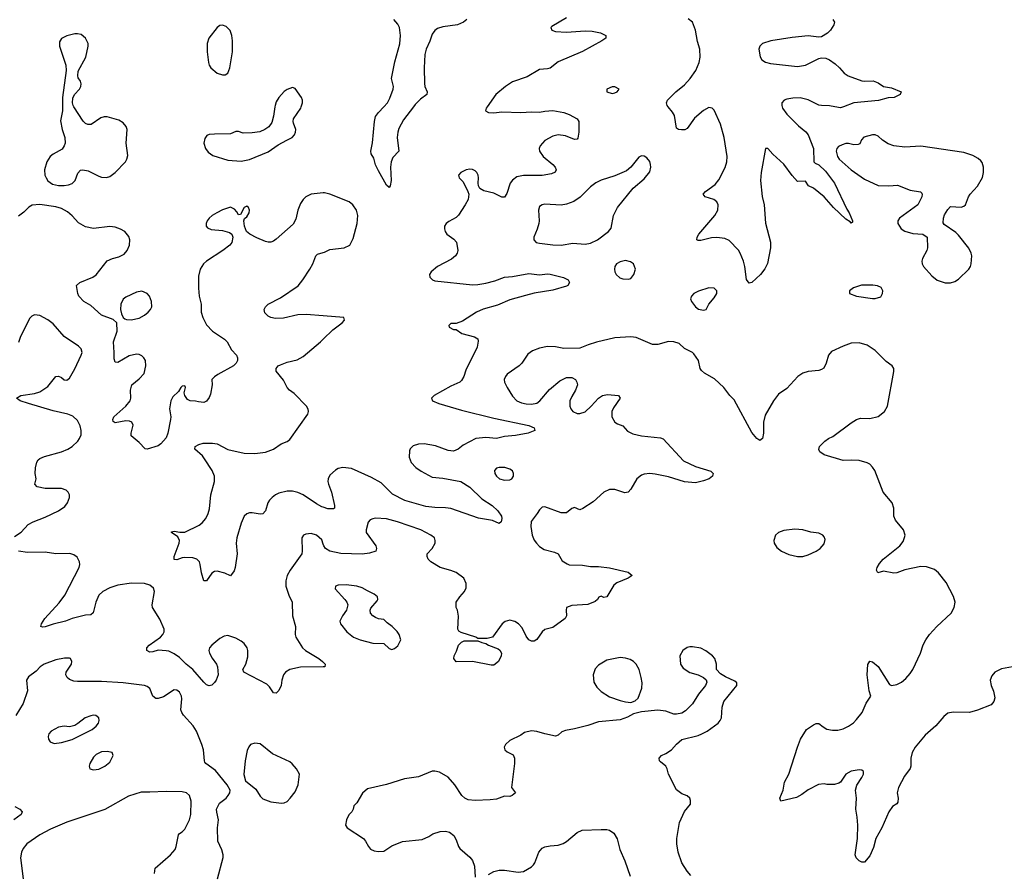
# Model space of a CAD drawing. Header units: inches. Extents: x 1449094 to 1618372, y 389908 to 534307.
# Tile 447 of 494: x 1577740 to 1585070, y 504292 to 510648. Entities that reach past the tile are written whole.
import ezdxf

# ---------------------------------------------------------------- set-up
doc = ezdxf.new("R2010")
doc.units = ezdxf.units.IN
doc.header["$MEASUREMENT"] = 0
for name, color, linetype in [('B5570', 7, 'Continuous'), ('B5571', 7, 'Continuous'), ('B5580', 7, 'Continuous'), ('B5581', 7, 'Continuous')]:
    doc.layers.add(name, color=color, linetype=linetype)

msp = doc.modelspace()

# ---------------------------------------------------------------- linework, layer by layer
at = {"layer": 'B5570', "color": 5}
for points, elevation in [([(1578058, 510000), (1578058, 509970), (1578043.7, 509896.3), (1578055.3, 509830), (1578075.8, 509770), (1578079.5, 509730), (1578071.8, 509708.2), (1578055.3, 509684.8), (1577990, 509647.8), (1577967, 509630), (1577941.5, 509590), (1577925.2, 509530), (1577928.2, 509490), (1577936.1, 509470), (1577950, 509447.2), (1577984.1, 509424.1), (1578030, 509412.9), (1578070, 509412.9), (1578102.5, 509417.5), (1578130, 509428.7), (1578154, 509450), (1578173.4, 509506.6), (1578191.9, 509528.1), (1578210, 509530.4), (1578250, 509522.4), (1578330, 509482), (1578350, 509476.3), (1578386.3, 509473.7), (1578410, 509480.7), (1578450, 509510.8), (1578527, 509590), (1578538.7, 509610), (1578543.8, 509636.2), (1578532.1, 509730), (1578540.5, 509830), (1578532.3, 509852.3), (1578510, 509879.3), (1578479.1, 509899.1), (1578390, 509925.1), (1578370, 509925.6), (1578342.9, 509917.1), (1578271.4, 509868.6), (1578246.9, 509866.9), (1578230, 509874.5), (1578213.4, 509893.4), (1578143.6, 510000)], 520), ([(1579639.7, 510000), (1579630.4, 509929.6), (1579616.4, 509883.6), (1579594.8, 509850), (1579566, 509830), (1579526.6, 509813.4), (1579470, 509805.6), (1579403.5, 509803.5), (1579370, 509814.5), (1579350, 509816), (1579310, 509797.6), (1579190, 509797), (1579150, 509792.7), (1579134, 509786), (1579117.3, 509762.7), (1579110.6, 509730), (1579122, 509690), (1579142.6, 509662.6), (1579178, 509638), (1579290, 509601.6), (1579390, 509595.5), (1579450, 509608.4), (1579590, 509664.4), (1579664.2, 509715.8), (1579727.7, 509752.3), (1579769.5, 509770.5), (1579786, 509790), (1579794.5, 509810), (1579796.2, 509830), (1579777.5, 509877.5), (1579775.1, 509890), (1579779.5, 509910), (1579832, 509990), (1579835.6, 510000)], 520), ([(1580000, 509357.8), (1579910, 509349.7), (1579870, 509329.6), (1579850, 509309.6), (1579830, 509278.4), (1579810.3, 509230), (1579796.2, 509163.8), (1579775.3, 509124.7), (1579650, 509013), (1579630, 508998), (1579610, 508991.2), (1579590, 508991.2), (1579570, 508997.4), (1579504.5, 509024.5), (1579452.7, 509050), (1579429.5, 509070), (1579414.5, 509110), (1579408.7, 509151.3), (1579412.9, 509167.1), (1579430, 509181), (1579449.3, 509210), (1579452, 509230), (1579444, 509250), (1579430, 509259.3), (1579410, 509249), (1579383.6, 509196.4), (1579370, 509194), (1579357.4, 509217.4), (1579338.5, 509238.5), (1579310, 509251.1), (1579250, 509231.1), (1579207.3, 509210), (1579173.4, 509190), (1579150.6, 509170), (1579135.5, 509150), (1579128, 509130), (1579127.7, 509110), (1579138.8, 509098.8), (1579165.7, 509085.7), (1579250, 509078.4), (1579303, 509063), (1579318.8, 509050), (1579327.7, 509027.7), (1579318.4, 508990), (1579303.8, 508970), (1579252.4, 508930), (1579130.1, 508849.9), (1579109.1, 508830), (1579083.2, 508790), (1579070, 508738), (1579070.2, 508650), (1579075.6, 508590), (1579090.2, 508530), (1579091.4, 508470), (1579102.6, 508430), (1579130, 508376.5), (1579174.9, 508330), (1579265.5, 508270), (1579283.8, 508250), (1579318, 508190), (1579353.4, 508150), (1579360.7, 508130), (1579360.7, 508110), (1579350.4, 508089.6), (1579330.8, 508070), (1579214.7, 508005.3), (1579190.4, 507989.7), (1579170.8, 507970), (1579172.7, 507930), (1579160.7, 507859.3), (1579150, 507834), (1579130, 507808.7), (1579110, 507798), (1579070, 507802), (1579050, 507808.7), (1579010, 507809), (1578990, 507819), (1578969.3, 507850), (1578965.2, 507870), (1578973.3, 507910), (1578970, 507922), (1578950, 507918), (1578940.7, 507910), (1578921.6, 507878.4), (1578879.5, 507840.5), (1578865, 507810), (1578855.6, 507750), (1578864.6, 507690), (1578862.6, 507670), (1578843.8, 507570), (1578830, 507534), (1578790, 507489.3), (1578770, 507475.1), (1578690, 507449), (1578673.6, 507453.6), (1578630, 507499), (1578569, 507550), (1578569.3, 507570), (1578583.7, 507630), (1578574, 507650), (1578557.7, 507657.7), (1578530, 507662), (1578450, 507646.6), (1578436.5, 507656.5), (1578432.7, 507670), (1578440.9, 507690), (1578530, 507770.4), (1578562, 507810), (1578566.6, 507830), (1578565.2, 507890), (1578574, 507930), (1578630, 507974), (1578666, 508014), (1578679.7, 508070), (1578675.6, 508110), (1578665.1, 508130), (1578650, 508145.1), (1578630, 508155.1), (1578610, 508158), (1578554.6, 508145.4), (1578470, 508096), (1578450, 508099), (1578443.3, 508123.3), (1578444.2, 508170), (1578437.3, 508250), (1578466.3, 508330), (1578463.7, 508390), (1578436.6, 508416.6), (1578347.8, 508447.8), (1578270, 508519.5), (1578217.2, 508550), (1578181.2, 508590), (1578173.2, 508610), (1578162, 508670), (1578187.9, 508692.1), (1578284, 508730), (1578310, 508748), (1578390, 508852.7), (1578429.7, 508870.3), (1578478.2, 508881.8), (1578517.6, 508902.4), (1578540.5, 508930), (1578558, 508970), (1578560.5, 509010), (1578552.7, 509032.7), (1578522.7, 509070), (1578490, 509089.6), (1578450, 509102.6), (1578410, 509107.1), (1578290, 509093.5), (1578230, 509106.5), (1578176.7, 509136.7), (1578130, 509188), (1578096.3, 509216.3), (1578050, 509241.3), (1578010, 509254.3), (1577890, 509272.8), (1577834, 509266), (1577808.1, 509251.9), (1577770, 509214), (1577730, 509184)], 520), ([(1580000, 508442.8), (1579873.4, 508453.4), (1579810, 508449.3), (1579704.5, 508424.5), (1579643.3, 508423.3), (1579609.8, 508429.8), (1579590, 508439.5), (1579565.4, 508465.4), (1579559.5, 508490), (1579569.5, 508510), (1579590, 508530.4), (1579682, 508578), (1579812.6, 508667.4), (1579848, 508710), (1579899.7, 508790), (1579921.1, 508830), (1579945.1, 508890), (1579957.6, 508902.4), (1580000, 508914.1)], 520), ([(1577700.2, 506799.8), (1577750, 506831.3), (1577802.7, 506890), (1577839.3, 506910), (1577930, 506942.8), (1578030, 506991.3), (1578075.9, 507024.1), (1578096.8, 507050), (1578111.1, 507090), (1578109.7, 507109.7), (1578102, 507130), (1578085.6, 507145.6), (1578050, 507156.4), (1577930, 507157.4), (1577869, 507170), (1577853.2, 507190), (1577862.7, 507230), (1577854.5, 507270), (1577857.6, 507310), (1577866.9, 507353.1), (1577877, 507370), (1577890, 507380.4), (1577924.5, 507395.5), (1578050, 507430.3), (1578098, 507450), (1578131.8, 507470), (1578171.6, 507510), (1578185.1, 507530), (1578196.6, 507556.6), (1578198.7, 507590), (1578190, 507624), (1578170, 507662.7), (1578134.7, 507694.8), (1578099, 507710), (1577990, 507735.5), (1577805.2, 507790), (1577744, 507810), (1577715.3, 507830), (1577748, 507850), (1577850, 507863.9), (1577890, 507878), (1577950, 507917.4), (1578010, 507990.5), (1578030, 507994.9), (1578050, 507984.9), (1578070, 507965.5), (1578090, 507963.8), (1578110, 507978), (1578150, 508048.4), (1578198.7, 508150), (1578205.1, 508170), (1578197.4, 508197.4), (1578177.4, 508217.4), (1578069.8, 508289.8), (1577990, 508382.9), (1577950, 508413.6), (1577890, 508444.5), (1577850, 508449.4), (1577830, 508439.3), (1577815.6, 508424.4), (1577746.4, 508290), (1577730, 508245.2)], 540), ([(1580000, 507017.8), (1579990, 507021.5), (1579950, 507043.1), (1579850, 507109.8), (1579810, 507128.5), (1579770, 507137.8), (1579730, 507137.1), (1579670, 507121.8), (1579644.9, 507110), (1579618.7, 507090), (1579599.5, 507070), (1579588.5, 507050), (1579570.3, 506989.7), (1579550.3, 506969.7), (1579530, 506966), (1579470, 506976.9), (1579450, 506976.3), (1579430, 506967.6), (1579410.4, 506950), (1579390, 506899.3), (1579356.5, 506790), (1579352.4, 506750), (1579358.9, 506670), (1579343, 506570), (1579335.6, 506544.4), (1579310, 506508), (1579266.6, 506526.6), (1579210, 506542.7), (1579190, 506539.3), (1579170, 506526), (1579130, 506469.2), (1579110, 506468.7), (1579093.3, 506530), (1579084.7, 506590), (1579077.6, 506610), (1579059.3, 506630), (1579030, 506639.6), (1578970, 506644.5), (1578950, 506642), (1578910, 506627), (1578890, 506629), (1578889.6, 506650), (1578927, 506750), (1578929.4, 506770), (1578917.6, 506797.6), (1578869.5, 506829.5), (1578870, 506834), (1578890, 506838.8), (1578931.5, 506831.5), (1578970, 506832.6), (1579076.5, 506883.5), (1579098.8, 506901.2), (1579125.8, 506934.2), (1579144.1, 506970), (1579153.4, 507006.6), (1579163.4, 507110), (1579189.7, 507209.7), (1579189.6, 507250), (1579174, 507290), (1579117, 507377), (1579100.1, 507400.1), (1579042.7, 507450), (1579045.2, 507470), (1579074, 507486), (1579106.3, 507493.7), (1579175.6, 507495.6), (1579210, 507490.3), (1579288.3, 507448.3), (1579410, 507419.7), (1579490, 507416.8), (1579570, 507427.9), (1579629.9, 507450.1), (1579687.3, 507490), (1579730, 507508.3), (1579750, 507522.8), (1579884.7, 507710), (1579889.7, 507730), (1579887.5, 507747.5), (1579875.1, 507770), (1579783.8, 507863.8), (1579749.6, 507890), (1579731.8, 507910), (1579703.3, 507963.3), (1579649.3, 508030), (1579649.2, 508050), (1579664, 508070), (1579681.7, 508078.3), (1579730, 508097.6), (1579804.7, 508115.3), (1579850, 508138.9), (1579980.5, 508250), (1580000, 508269.5)], 520), ([(1580000, 506743), (1579990, 506775.3), (1579950, 506808.7), (1579910, 506821.2), (1579870, 506817.2), (1579852, 506810), (1579841, 506790), (1579843, 506690), (1579839.3, 506670), (1579754, 506550), (1579732, 506510), (1579720.3, 506470), (1579721.5, 506430), (1579743.2, 506363.2), (1579768, 506310), (1579770.3, 506210), (1579794.4, 506130), (1579790.6, 506070), (1579796.3, 506050), (1579845.5, 505970), (1579868, 505950), (1579967.7, 505890), (1579993.4, 505870), (1580000, 505863.9)], 540), ([(1580000, 505829.8), (1579830, 505826), (1579750, 505809.7), (1579719.3, 505790), (1579704.9, 505770), (1579692, 505730), (1579686.3, 505690), (1579670, 505654), (1579650, 505634), (1579630, 505634.5), (1579599.7, 505679.7), (1579580.3, 505700.3), (1579409.2, 505790), (1579400.9, 505810), (1579423, 505850), (1579437.2, 505902.8), (1579438, 505950), (1579432.3, 505970), (1579410, 506003.1), (1579390, 506020.3), (1579350, 506043.1), (1579290, 506063.6), (1579263.1, 506056.9), (1579230, 506039.6), (1579170, 505991.3), (1579153.4, 505970), (1579147.6, 505950), (1579153.1, 505930), (1579173.1, 505893.1), (1579206, 505850), (1579213.4, 505830), (1579217.3, 505770), (1579203, 505730), (1579190, 505712.7), (1579170, 505692.3), (1579150, 505687), (1579130, 505696.2), (1579110, 505715.1), (1579029.8, 505810), (1578979.1, 505850), (1578930, 505898.6), (1578890, 505925.6), (1578850, 505945.1), (1578830, 505948.3), (1578770, 505952.1), (1578730, 505940.3), (1578710, 505939.3), (1578685.7, 505950), (1578686.4, 505970), (1578703.9, 505990), (1578787.2, 506050), (1578806, 506070), (1578815.6, 506090), (1578815.6, 506110), (1578783.3, 506183.3), (1578728.2, 506270), (1578725.1, 506290), (1578744, 506390), (1578735.5, 506415.5), (1578710, 506437.4), (1578668.4, 506448.5), (1578572.1, 506452.1), (1578470, 506437.2), (1578410, 506417.8), (1578359.5, 506390), (1578330, 506362), (1578306.7, 506310), (1578288, 506232), (1578270, 506216), (1578230, 506214), (1578130, 506189.6), (1578081, 506170), (1577990, 506147.8), (1577930, 506126.6), (1577910, 506124), (1577898, 506130), (1577901.2, 506150), (1577927, 506190), (1578034.6, 506305.4), (1578076.2, 506363.8), (1578182.2, 506570), (1578188.3, 506590), (1578186.3, 506610), (1578166.9, 506646.9), (1578143.3, 506663.3), (1578113.4, 506673.4), (1578010, 506669.7), (1577930, 506684.2), (1577799, 506681), (1577731.7, 506691.7)], 540), ([(1579213, 504250), (1579254.3, 504410), (1579255.1, 504430), (1579245.9, 504465.9), (1579215.1, 504530), (1579211.6, 504630), (1579221.1, 504690), (1579206.6, 504746.6), (1579205.5, 504770), (1579226.9, 504813.1), (1579276, 504850), (1579293.2, 504870), (1579305.2, 504890), (1579306, 504910), (1579283.7, 504950), (1579197.6, 505057.6), (1579125.2, 505110), (1579119.5, 505119.5), (1579115.1, 505130), (1579108.5, 505210), (1579096.8, 505250), (1579056, 505350), (1579032.2, 505390), (1578958.7, 505470), (1578946, 505490), (1578939.7, 505510), (1578948, 505590), (1578945.6, 505610), (1578930, 505639.3), (1578910, 505656), (1578890, 505657.2), (1578810, 505604.7), (1578770, 505592.6), (1578752.9, 505592.9), (1578731, 505611), (1578708.8, 505668.8), (1578690, 505683.1), (1578670, 505690.9), (1578510, 505710.9), (1578350, 505720.3), (1578170, 505718.7), (1578143.3, 505723.3), (1578110, 505735.1), (1578092.7, 505750), (1578082.7, 505770), (1578086, 505790), (1578126.6, 505850), (1578129.3, 505870), (1578119, 505890), (1578110, 505893.6), (1578074.7, 505894.7), (1578010, 505881), (1577922, 505850), (1577893.4, 505830), (1577863.7, 505796.3), (1577805.1, 505754.9), (1577790.7, 505730), (1577797.1, 505650), (1577764.8, 505555.2), (1577712.1, 505467.9)], 560), ([(1578743.7, 504290), (1578749.6, 504330), (1578863.1, 504430), (1578897.4, 504470), (1578905.8, 504490), (1578922.7, 504577.3), (1578930, 504588.2), (1578950, 504600.3), (1578970, 504620.4), (1579005.1, 504690), (1579013.5, 504730), (1579015.8, 504830), (1579004.5, 504870), (1578981.2, 504890), (1578950, 504899.1), (1578830, 504901.2), (1578710, 504894.8), (1578643.4, 504896.6), (1578550, 504865.1), (1578373.5, 504766.5), (1578090, 504672.3), (1577970, 504620.8), (1577890, 504578.7), (1577793.7, 504510), (1577764.7, 504475.3), (1577753.1, 504450), (1577745.8, 504405.9), (1577766, 504250)], 580), ([(1577704.7, 504790), (1577741, 504770), (1577758.8, 504750), (1577750.7, 504730), (1577696.4, 504690)], 560)]:
    msp.add_lwpolyline(points, dxfattribs=dict(at, elevation=elevation))
for points, elevation in [([(1578650, 508626), (1578610, 508618.9), (1578530, 508583), (1578510, 508566.6), (1578492, 508530), (1578490.4, 508490), (1578497.1, 508457.1), (1578510, 508431), (1578521.6, 508421.6), (1578535.5, 508415.5), (1578570, 508412.7), (1578630, 508426.7), (1578670, 508448.5), (1578697, 508470), (1578714.5, 508490), (1578722.9, 508510), (1578721.6, 508550), (1578707.3, 508590), (1578689.3, 508610)], 520), ([(1578290, 505469.3), (1578270, 505464.5), (1578227.3, 505450), (1578174, 505406), (1578150, 505392), (1578110, 505382), (1578070, 505387), (1578030, 505380.7), (1577974.8, 505350), (1577957.3, 505330), (1577950.7, 505310), (1577953.4, 505290), (1577967.3, 505270), (1577997, 505257), (1578050, 505264.6), (1578131, 505289), (1578278.3, 505361.7), (1578310, 505387.3), (1578326.6, 505410), (1578332.3, 505430), (1578329, 505450), (1578306.3, 505466.3)], 580), ([(1579490, 505260.9), (1579458, 505250), (1579445.8, 505234.2), (1579434.6, 505205.4), (1579418.4, 505130), (1579407.7, 505027.7), (1579420.7, 504980.7), (1579498.5, 504918.5), (1579530, 504866), (1579550, 504844.9), (1579610, 504823), (1579690, 504813), (1579710, 504815.5), (1579730, 504825.5), (1579754.5, 504850), (1579790, 504898.8), (1579814, 504950), (1579824, 505030), (1579801.2, 505070), (1579767.7, 505107.7), (1579750, 505120.9), (1579621.7, 505181.7), (1579530, 505254.5)], 560), ([(1578390, 505198), (1578350, 505195.1), (1578310, 505177.2), (1578290, 505157.2), (1578263, 505110), (1578257.3, 505090), (1578262.8, 505070), (1578290, 505061.6), (1578330, 505066.7), (1578374, 505090), (1578410, 505118), (1578435.3, 505170), (1578428, 505190)], 580)]:
    msp.add_lwpolyline(points, close=True, dxfattribs=dict(at, elevation=elevation))
at = {"layer": 'B5571', "color": 5, "elevation": 520}
msp.add_lwpolyline([(1579250, 510608.7), (1579230, 510604), (1579210, 510589), (1579148.7, 510511.3), (1579135.5, 510470), (1579134.9, 510410), (1579144.9, 510330), (1579150.7, 510310), (1579164, 510290), (1579210, 510250.7), (1579250, 510238.8), (1579270, 510238.8), (1579290, 510251), (1579304.5, 510290), (1579324.4, 510410), (1579325.4, 510490), (1579319.7, 510530), (1579307, 510567), (1579278, 510598)], close=True, dxfattribs=at)
for points in [[(1578143.6, 510000), (1578137, 510010), (1578132, 510030), (1578136.2, 510063.8), (1578149.2, 510090), (1578185.2, 510130), (1578194.5, 510150), (1578197, 510170), (1578192, 510190), (1578176, 510216), (1578172.7, 510230), (1578175.5, 510264.5), (1578232.3, 510370), (1578249.2, 510450), (1578249, 510470), (1578228.7, 510510), (1578198, 510538), (1578170, 510544), (1578150, 510544), (1578090, 510529.2), (1578050.6, 510509.4), (1578036.8, 510483.2), (1578036.3, 510450), (1578082.8, 510310), (1578086, 510270), (1578058, 510070), (1578058, 510000)], [(1579835.6, 510000), (1579846.6, 510030), (1579846.6, 510050), (1579838, 510070), (1579790, 510135.3), (1579770, 510144), (1579730, 510129.2), (1579710, 510114), (1579670, 510069.4), (1579650, 510037.2), (1579641.1, 510010), (1579639.7, 510000)]]:
    msp.add_lwpolyline(points, dxfattribs=at)
at = {"layer": 'B5580', "color": 5}
for points, elevation in [([(1581220.5, 510000), (1581213.4, 509990), (1581207.3, 509970), (1581230, 509957.1), (1581270, 509954.6), (1581330, 509961.2), (1581470, 509957.6), (1581550, 509963), (1581610, 509959.1), (1581650, 509968), (1581710, 509971.3), (1581790, 509957.6), (1581830, 509942.4), (1581890.2, 509910.2), (1581903, 509890), (1581903.8, 509810), (1581894.4, 509765.6), (1581890, 509759), (1581870, 509755.1), (1581803.5, 509783.5), (1581750, 509789.7), (1581710, 509780.3), (1581650, 509749.7), (1581614.9, 509710), (1581608, 509690), (1581609.1, 509670), (1581636.5, 509630), (1581710.2, 509570.2), (1581726, 509550), (1581732.7, 509530), (1581726.2, 509513.8), (1581698.7, 509501.3), (1581630, 509487.1), (1581490, 509488.7), (1581441.7, 509478.3), (1581410, 509454.3), (1581391.5, 509430), (1581366.7, 509353.3), (1581350, 509327.6), (1581330, 509326.6), (1581270, 509356.4), (1581194.7, 509374.7), (1581165.2, 509390), (1581155.1, 509410), (1581152, 509430), (1581156.2, 509470), (1581153.6, 509490), (1581143.7, 509510), (1581130, 509522), (1581110, 509531.5), (1581090, 509534.3), (1581064.7, 509530), (1581024, 509510), (1581007.3, 509490), (1581011, 509470), (1581040.5, 509440.5), (1581077.3, 509370), (1581083, 509350), (1581077.6, 509310), (1581057.4, 509270), (1581006.7, 509193.3), (1580990, 509176.3), (1580933.7, 509146.3), (1580914, 509130), (1580903.8, 509110), (1580902.4, 509090), (1580906.4, 509070), (1580920.4, 509050), (1580973, 509013), (1580992.2, 508992.2), (1581001.2, 508930), (1580997.2, 508910), (1580983.5, 508890), (1580954.9, 508865.1), (1580850, 508809.7), (1580803.7, 508770), (1580790.4, 508750), (1580792.7, 508730), (1580813.4, 508710), (1580830, 508703.6), (1581110, 508675), (1581150, 508675.5), (1581210, 508685), (1581276.8, 508703.2), (1581350, 508731.6), (1581410, 508735.3), (1581530, 508758.6), (1581610, 508749.2), (1581670, 508755.3), (1581690, 508752.8), (1581787.5, 508727.5), (1581822.8, 508710), (1581834, 508690), (1581821, 508670), (1581810, 508665.1), (1581710, 508635.3), (1581570, 508612.7), (1581504.5, 508595.5), (1581390, 508562), (1581296.5, 508523.5), (1581190, 508493.4), (1581141.6, 508470), (1581037.5, 508402.5), (1580990, 508386), (1580950, 508386), (1580934, 508370), (1580938, 508358), (1580970, 508342), (1580990, 508342), (1581030.9, 508310.9), (1581127.1, 508287.1), (1581150, 508271.3), (1581153.7, 508253.7), (1581146.7, 508210), (1581061.6, 508038.4), (1581045.3, 507990), (1581030, 507960.9), (1581017.3, 507950), (1580950, 507918.5), (1580824.9, 507850), (1580804.9, 507830), (1580814, 507810), (1580860.7, 507790), (1581030, 507740.5), (1581270, 507680.9), (1581530, 507625.3), (1581571, 507610), (1581576, 507590), (1581524.7, 507570), (1581430, 507552), (1581350, 507544.5), (1581290, 507528.6), (1581210, 507536.8), (1581136, 507530), (1581040.3, 507479.7), (1581004, 507450), (1580970, 507436.3), (1580930, 507440.5), (1580834.9, 507474.9), (1580750, 507490.7), (1580710, 507487.6), (1580670, 507473.7), (1580647.2, 507452.8), (1580641.3, 507438.7), (1580639.6, 507390), (1580654, 507350), (1580690, 507313.6), (1580730, 507285.5), (1580810, 507242.7), (1580890, 507234.5), (1581024.9, 507210), (1581090, 507168.1), (1581181.1, 507081.1), (1581257.6, 507030), (1581299.5, 506990), (1581326.8, 506950), (1581330, 506934), (1581324, 506910), (1581310, 506896), (1581259.8, 506919.8), (1581156.2, 506936.2), (1580950, 507007.4), (1580910, 507013.8), (1580830, 507014.9), (1580763.8, 507023.8), (1580607.5, 507067.5), (1580514.6, 507114.6), (1580430, 507200.4), (1580360.3, 507240.3), (1580210, 507306.2), (1580146.8, 507313.2), (1580110, 507305.4), (1580090, 507294.7), (1580050, 507256.3), (1580037.2, 507230), (1580034.5, 507210), (1580038.5, 507190), (1580061.5, 507130), (1580084.4, 507030), (1580082.8, 507010), (1580075.3, 507004.7), (1580035.1, 507004.9), (1580000, 507017.8)], 520), ([(1580672.4, 510000), (1580597.5, 509902.5), (1580562.7, 509837.3), (1580554.1, 509810), (1580550.8, 509770.8), (1580563, 509670), (1580518, 509622), (1580504.4, 509590), (1580499.6, 509550), (1580504.9, 509450), (1580497.3, 509410), (1580490, 509399), (1580470, 509417.2), (1580410, 509523.6), (1580390, 509567), (1580376.4, 509616.4), (1580357, 509650), (1580353.6, 509670), (1580367.6, 509732.4), (1580382.4, 509890), (1580390, 509926.7), (1580410, 509957.7), (1580450.5, 510000)], 480), ([(1583416.2, 510000), (1583419.7, 509990), (1583450, 509944.9), (1583538.4, 509858.4), (1583593.3, 509813.3), (1583611.1, 509791.1), (1583649.6, 509690), (1583653, 509590), (1583660.9, 509580.9), (1583690, 509567.4), (1583740, 509520), (1583806.7, 509430), (1583898, 509238), (1583915.3, 509210), (1583940.7, 509150), (1583939.8, 509140.2), (1583930, 509134), (1583922.9, 509142.9), (1583890, 509163), (1583799.8, 509250), (1583730, 509328.4), (1583650, 509393), (1583612.1, 509412.1), (1583590, 509446.6), (1583530, 509443.6), (1583490, 509487.6), (1583430, 509571.2), (1583347.2, 509647.2), (1583310, 509689), (1583291.6, 509688.4), (1583259.7, 509510), (1583254, 509450), (1583267.9, 509332.1), (1583282.5, 509270), (1583292.9, 509132.9), (1583330, 508992), (1583330.3, 508949.7), (1583306.4, 508833.6), (1583286.4, 508793.6), (1583254, 508750), (1583190, 508692), (1583170, 508687.3), (1583150, 508714), (1583139.7, 508810), (1583128.6, 508850), (1583103.5, 508910), (1583091.5, 508931.5), (1583022.8, 509002.8), (1582990, 509019.7), (1582930, 509026.3), (1582890, 509023), (1582810, 509004.5), (1582790, 509005.2), (1582782, 509010), (1582784.5, 509030), (1582797, 509050), (1582915.1, 509190), (1582937.4, 509230), (1582938.9, 509270), (1582930, 509292), (1582908.2, 509308.2), (1582842, 509330), (1582829, 509350), (1582845.2, 509370), (1582918, 509422), (1582945.3, 509454.7), (1582992.1, 509547.9), (1583003.5, 509590), (1583008, 509630), (1582983.9, 509770), (1582958, 509870), (1582910, 509975.1), (1582895.1, 509990), (1582870, 509995.4), (1582830, 509972.8), (1582764.2, 509915.8), (1582710, 509837), (1582691.4, 509828.6), (1582667.3, 509827.3), (1582644, 509830), (1582630, 509839.3), (1582614.6, 509934.6), (1582600.1, 509960.1), (1582567.7, 510000)], 520), ([(1583872.4, 510000), (1583850, 509991.5), (1583808.2, 510000)], 520), ([(1580000, 508914.1), (1580010, 508916.8), (1580050, 508937.7), (1580155.3, 508950), (1580198, 508970), (1580221.7, 509018.3), (1580252.8, 509130), (1580256.4, 509190), (1580248, 509230), (1580219.6, 509270), (1580191.8, 509291.8), (1580050, 509349.6), (1580010, 509358.7), (1580000, 509357.8)], 520), ([(1580000, 508269.5), (1580070, 508339.5), (1580139.5, 508390), (1580158.4, 508410), (1580152.3, 508430), (1580000, 508442.8)], 520), ([(1585132, 505830), (1585050, 505814), (1585000.7, 505790), (1584977.3, 505762.7), (1584966, 505730), (1584972.7, 505690), (1584988.9, 505648.9), (1584998.9, 505598.9), (1584993.4, 505570), (1584973, 505547), (1584870, 505506.2), (1584810, 505489.7), (1584690, 505491.6), (1584650, 505482.9), (1584619.9, 505460.1), (1584561.6, 505390), (1584480.6, 505319.4), (1584406.5, 505230), (1584384.2, 505190), (1584374.3, 505150), (1584374.3, 505090), (1584368.9, 505071.1), (1584326.1, 505013.9), (1584282, 504930), (1584273.4, 504890), (1584280.7, 504850), (1584278, 504822), (1584270, 504808.7), (1584238, 504790), (1584211.3, 504750), (1584157.3, 504630), (1584114, 504550), (1584096.3, 504483.7), (1584070, 504422), (1584030, 504375.3), (1584010, 504375.3), (1583990, 504384), (1583966.3, 504406.3), (1583959.3, 504430), (1583976.3, 504550), (1583978.7, 504650), (1583975.6, 504710), (1583965.1, 504770), (1583969.4, 504850), (1583962.7, 504910), (1583972.1, 504947.9), (1584010, 505004.7), (1584021.2, 505030), (1584022, 505050), (1584010, 505059), (1583990, 505061.2), (1583930, 505052), (1583891, 505030), (1583851.3, 504970), (1583838, 504962), (1583806.4, 504953.6), (1583750, 504952.7), (1583730, 504958), (1583687.9, 504952.1), (1583610, 504914), (1583562.8, 504877.2), (1583523.8, 504856.2), (1583406, 504830), (1583399, 504850), (1583424, 504910), (1583434, 504970), (1583465.2, 505030), (1583529.6, 505230.4), (1583553.2, 505290), (1583596.5, 505363.5), (1583650, 505398), (1583670, 505407.3), (1583690, 505406.8), (1583721.3, 505381.3), (1583750, 505365.5), (1583790, 505356.4), (1583830, 505357.6), (1583870, 505367.2), (1583910, 505387), (1583946.9, 505413.1), (1583970, 505436.4), (1584011.5, 505490), (1584042, 505558), (1584076, 505610), (1584064.7, 505650), (1584049.6, 505770), (1584054, 505846), (1584069.2, 505870.8), (1584090, 505866), (1584130, 505830.8), (1584216.4, 505696.4), (1584230.4, 505690.4), (1584270, 505696.9), (1584304.5, 505715.5), (1584336.6, 505743.4), (1584370, 505778.4), (1584388.4, 505810), (1584446.3, 505930), (1584466.7, 505993.3), (1584485.6, 506030), (1584513.3, 506070), (1584566.9, 506130), (1584673.6, 506230), (1584697.8, 506270), (1584703.9, 506310), (1584692.6, 506352.6), (1584638.3, 506458.3), (1584579.3, 506530), (1584550, 506553.3), (1584490, 506573), (1584450, 506576.9), (1584330, 506551.5), (1584270, 506529.5), (1584247.2, 506527.2), (1584170, 506540.9), (1584128, 506530), (1584119, 506550), (1584124.5, 506570), (1584140.8, 506599.2), (1584169.4, 506630), (1584291.8, 506730), (1584318, 506762), (1584328.3, 506791.7), (1584331.3, 506810), (1584319.7, 506850), (1584261.4, 506921.4), (1584248.2, 506950), (1584247, 507010), (1584236, 507050), (1584169.6, 507129.6), (1584106.6, 507290), (1584090, 507317.2), (1584070, 507337.2), (1584050, 507349.3), (1583990, 507365.2), (1583930, 507369), (1583870, 507365.2), (1583730, 507409), (1583698, 507430), (1583688.4, 507448.4), (1583695.3, 507470), (1583735.3, 507510), (1583762, 507530), (1583794.5, 507545.5), (1583930, 507647.3), (1583970, 507670.7), (1584000.1, 507679.9), (1584070, 507679.1), (1584130, 507694), (1584177.2, 507730), (1584200.9, 507770), (1584248.9, 508028.9), (1584248.7, 508050), (1584235.3, 508070), (1584190, 508104), (1584110, 508186), (1584050, 508223.7), (1583990, 508240.9), (1583930, 508238.4), (1583870, 508216.9), (1583783.4, 508176.6), (1583760.5, 508150), (1583743, 508090), (1583726, 508054), (1583710, 508042.7), (1583690, 508037), (1583610, 508029.6), (1583570, 508017), (1583534, 507990), (1583450, 507900.9), (1583390, 507859.5), (1583351.5, 507810), (1583290, 507704), (1583276.4, 507650), (1583277.3, 507570), (1583270.7, 507529.3), (1583250, 507515.3), (1583228.7, 507530), (1583190, 507575.3), (1583058, 507818), (1583026, 507850), (1582981.2, 507910), (1582912.6, 507972.6), (1582837.2, 508017.2), (1582815.9, 508035.9), (1582807, 508050), (1582794, 508110), (1582759.7, 508159.7), (1582749.6, 508169.7), (1582690, 508200.9), (1582650, 508238), (1582610, 508249.5), (1582570, 508252.3), (1582490, 508229.2), (1582450, 508229.2), (1582330, 508282.7), (1582290, 508287), (1582250, 508285.1), (1582170, 508278), (1582033.4, 508246.6), (1581972.1, 508227.9), (1581910, 508202), (1581790, 508200.7), (1581730, 508211.8), (1581670, 508214), (1581610, 508202.9), (1581556.7, 508183.3), (1581522.3, 508157.7), (1581477.1, 508090), (1581458, 508070), (1581370.3, 508009.7), (1581355.5, 507990), (1581348, 507970), (1581348.2, 507950), (1581368.2, 507910), (1581410, 507844), (1581442, 507810), (1581475.1, 507795.1), (1581510, 507786.7), (1581550, 507785.2), (1581590, 507793.7), (1581613, 507810), (1581685.3, 507894.7), (1581762, 507958), (1581810, 507983.7), (1581850, 507984.9), (1581877.1, 507970), (1581888.5, 507950), (1581891.7, 507930), (1581879, 507890), (1581850, 507842.9), (1581836.5, 507810), (1581836.5, 507770), (1581843.1, 507750), (1581859.1, 507730), (1581890, 507716.5), (1581910, 507714.9), (1581950, 507728.8), (1581995.1, 507770), (1582050, 507830.4), (1582079, 507850), (1582117, 507857), (1582198, 507850), (1582210.6, 507830), (1582161.4, 507758.6), (1582148.9, 507730), (1582148.9, 507690), (1582170.2, 507650.2), (1582190, 507638), (1582230, 507624.9), (1582264.4, 507584.4), (1582304.4, 507564.4), (1582370, 507550.3), (1582510, 507534), (1582530, 507528), (1582683.1, 507363.1), (1582770, 507320.5), (1582885.4, 507285.4), (1582902, 507270), (1582898, 507250), (1582872, 507230), (1582830, 507213.2), (1582770, 507199.3), (1582690, 507206.6), (1582570, 507242.9), (1582470, 507265.1), (1582430, 507269.6), (1582390, 507265.1), (1582370, 507256.2), (1582335.5, 507230), (1582290, 507153.2), (1582270, 507129.2), (1582245.6, 507125.6), (1582170, 507149), (1582130, 507149), (1582090, 507129), (1582010, 507057.2), (1581932.3, 507007.7), (1581910, 506999.3), (1581870, 507016), (1581850, 507009.4), (1581810, 506976.2), (1581770, 506975.6), (1581650, 507020.9), (1581630, 507017.2), (1581610, 506999), (1581593.4, 506970), (1581548.8, 506911.2), (1581545.5, 506874.5), (1581554.3, 506810), (1581570, 506773), (1581586.3, 506750), (1581610, 506725.2), (1581643.4, 506703.4), (1581722.4, 506682.4), (1581748, 506670), (1581779.5, 506619.5), (1581815.2, 506595.2), (1581830, 506589.2), (1581930, 506586.5), (1581990, 506576.4), (1582050, 506577), (1582130, 506567.4), (1582270, 506533.7), (1582298.8, 506510), (1582270.8, 506490), (1582185.5, 506454.5), (1582162, 506438), (1582110, 506349.3), (1582090, 506346), (1582070, 506355.3), (1582051, 506349), (1582041, 506330), (1582025.2, 506314.8), (1581970, 506292.3), (1581850, 506286.6), (1581811.3, 506270), (1581807.3, 506250), (1581811, 506210), (1581801, 506190), (1581710, 506121.2), (1581650, 506106), (1581630, 506089.3), (1581590, 506032), (1581570, 506019.6), (1581550, 506019.6), (1581529.6, 506030), (1581510, 506057.2), (1581480.4, 506120.4), (1581454.5, 506150), (1581426.4, 506166.4), (1581390, 506176.4), (1581353.3, 506166.7), (1581331.2, 506148.8), (1581260.5, 506050), (1581220.6, 506039.4), (1581150, 506039.6), (1581137, 506050), (1581025.6, 506085.6), (1581010, 506095.4), (1581001.1, 506110), (1581005.6, 506205.6), (1580999, 506250), (1580989, 506270), (1580989.2, 506310), (1581016, 506350), (1581051, 506389), (1581062.9, 506417.1), (1581064.7, 506450), (1581045.4, 506490), (1580990, 506531.1), (1580950, 506547.2), (1580869.3, 506570), (1580801.2, 506610), (1580781.2, 506630), (1580772.7, 506650), (1580774, 506670), (1580810, 506711.3), (1580833.2, 506750), (1580834, 506770), (1580828.7, 506790), (1580802, 506810), (1580726, 506850), (1580553.2, 506910), (1580470, 506931.9), (1580390, 506935.4), (1580367.8, 506932.2), (1580350, 506924.5), (1580334.7, 506905.3), (1580319.1, 506850), (1580320.5, 506830), (1580391.4, 506731.4), (1580395.3, 506710), (1580390.5, 506690), (1580344.2, 506675.8), (1580290, 506668.4), (1580130, 506672.3), (1580049.7, 506689.7), (1580017.2, 506710), (1580004, 506730), (1580000, 506743)], 540), ([(1582736.4, 504276.4), (1582710, 504308), (1582669.5, 504370), (1582641.6, 504450), (1582631.6, 504510), (1582632, 504550), (1582652, 504670), (1582690, 504751.3), (1582732.9, 504807.1), (1582734.6, 504834.6), (1582728.7, 504850), (1582709.3, 504869.3), (1582670, 504883.7), (1582630, 504913.2), (1582569.5, 505030), (1582559.3, 505070), (1582549.6, 505089.6), (1582510, 505121.2), (1582503.7, 505130), (1582501.2, 505150), (1582519, 505170), (1582550, 505183), (1582592.7, 505210), (1582630, 505254), (1582670, 505287.7), (1582790, 505318), (1582819, 505330), (1582857.2, 505350), (1582939.3, 505410), (1582956, 505430), (1582963.7, 505450), (1582969.4, 505530), (1582982, 505570), (1583078, 505690), (1583078, 505710), (1583063.1, 505723.1), (1582993.6, 505753.6), (1582956.4, 505776.4), (1582928.4, 505808.4), (1582928.7, 505850), (1582915.3, 505890), (1582899, 505910), (1582848.3, 505948.3), (1582810, 505967.6), (1582750, 505979.3), (1582730, 505979.3), (1582710, 505973.2), (1582676, 505950), (1582654.8, 505910), (1582659.1, 505850), (1582679.9, 505819.9), (1582730, 505787.3), (1582790.5, 505770.5), (1582830.8, 505750.8), (1582851.3, 505731.3), (1582856, 505716), (1582846.8, 505690), (1582794.2, 505625.8), (1582750, 505554), (1582697.5, 505502.5), (1582670, 505485.2), (1582630, 505476), (1582610, 505476), (1582550, 505498.4), (1582490, 505505.6), (1582370, 505494), (1582310, 505479), (1582265.5, 505454.5), (1582210, 505435.1), (1582050, 505419.7), (1581970, 505393), (1581870, 505366.9), (1581803.9, 505356.1), (1581776.1, 505343.9), (1581750, 505319.6), (1581730, 505313.6), (1581649.7, 505329.7), (1581590, 505347.6), (1581550, 505351.8), (1581499.3, 505340.7), (1581470, 505319.3), (1581390, 505281.2), (1581356, 505250), (1581346, 505230), (1581351.3, 505210), (1581370, 505196), (1581414.8, 505174.8), (1581424, 505150), (1581423.1, 505110), (1581402.4, 504930), (1581431, 504890), (1581406, 504870), (1581390, 504864.2), (1581350, 504865.1), (1581290, 504844.7), (1581242.5, 504837.5), (1581130, 504833.3), (1581079.2, 504839.2), (1581052.7, 504850), (1581032, 504870), (1580978.4, 504950), (1580930, 505006.6), (1580864.8, 505044.8), (1580830, 505052.7), (1580810, 505052.3), (1580710, 505009.7), (1580604.4, 504995.6), (1580470, 504954), (1580330, 504919.5), (1580291.6, 504888.4), (1580250, 504815.3), (1580226.4, 504793.6), (1580222.8, 504770), (1580213.4, 504750), (1580190, 504726), (1580172.2, 504690), (1580166.4, 504650), (1580177.3, 504630), (1580299.1, 504550), (1580315.5, 504530), (1580336.3, 504490), (1580352.2, 504472.2), (1580378.8, 504458.8), (1580410, 504453), (1580450, 504457.1), (1580510, 504495.3), (1580590, 504528.2), (1580735.6, 504544.4), (1580786, 504566), (1580815.6, 504584.4), (1580870, 504603), (1580910, 504606), (1580939, 504599), (1580973, 504573), (1580990, 504541), (1581006.7, 504490), (1581016.3, 504476.3), (1581091.6, 504411.5), (1581110, 504386.8), (1581125.3, 504345.3), (1581130, 504262)], 560), ([(1580000, 505863.9), (1580014.9, 505850), (1580010.7, 505830), (1580000, 505829.8)], 540), ([(1581230, 504281.6), (1581270, 504304.9), (1581310, 504314), (1581350, 504314), (1581450, 504300.4), (1581490, 504306), (1581550, 504340.5), (1581565.3, 504354.7), (1581575.6, 504370), (1581605.1, 504450), (1581630, 504478), (1581650, 504488), (1581690, 504497.1), (1581750, 504502), (1581786.8, 504513.2), (1581811.9, 504528.1), (1581890, 504596), (1581926.8, 504613.2), (1582070, 504618), (1582110, 504618), (1582130, 504613.4), (1582162.8, 504590), (1582188.5, 504548.5), (1582208.7, 504470), (1582245.1, 504385.1), (1582285.3, 504270)], 560)]:
    msp.add_lwpolyline(points, dxfattribs=dict(at, elevation=elevation))
for points, elevation in [([(1584090, 509790.9), (1584025.3, 509774.7), (1584005.9, 509754.1), (1583995.1, 509724.9), (1583982.3, 509717.7), (1583950, 509716.1), (1583910, 509725.6), (1583890, 509725.6), (1583862.6, 509717.4), (1583836.7, 509703.3), (1583823.6, 509690), (1583819.3, 509670), (1583827.8, 509630), (1583839.7, 509610), (1583930, 509529.2), (1584030, 509460.7), (1584130, 509413.6), (1584210, 509411), (1584274.9, 509414.9), (1584370, 509377.7), (1584445.3, 509365.3), (1584456.2, 509356.2), (1584459.3, 509350), (1584456.1, 509330), (1584427.2, 509270), (1584290.4, 509170), (1584277, 509150), (1584276.5, 509130), (1584302.6, 509090), (1584330, 509073), (1584390, 509056.3), (1584464.7, 509050), (1584494.8, 509030), (1584498.9, 508950), (1584494.6, 508930), (1584462, 508870), (1584456, 508850), (1584458.3, 508830), (1584467.8, 508810), (1584530, 508740.3), (1584570, 508708.7), (1584630, 508688.2), (1584670, 508688), (1584702, 508698), (1584730, 508716.3), (1584805.1, 508790), (1584817.6, 508810), (1584822.4, 508830), (1584827.3, 508890), (1584823.6, 508910), (1584806.7, 508946.7), (1584730, 509042.7), (1584710, 509062.7), (1584622, 509122), (1584615.1, 509135.1), (1584617.4, 509170), (1584625.9, 509194.1), (1584650, 509234.8), (1584670, 509256), (1584750, 509252.4), (1584770, 509259.3), (1584782, 509270), (1584802.9, 509330), (1584815.6, 509350), (1584871.3, 509408.7), (1584907.9, 509472.1), (1584916.5, 509510), (1584915, 509550), (1584904.4, 509584.4), (1584896.1, 509596.1), (1584875, 509615), (1584837, 509637), (1584770, 509659.1), (1584450, 509706.8), (1584330, 509698.6), (1584248.1, 509708.1), (1584204.6, 509724.6), (1584164, 509750), (1584130, 509780.4), (1584109.8, 509789.8)], 540), ([(1582370, 509634.5), (1582350, 509623.7), (1582290.4, 509550), (1582256.7, 509523.3), (1582170, 509485.3), (1582070, 509453.5), (1582030, 509432.7), (1581990, 509404.2), (1581913.4, 509326.6), (1581864.4, 509295.6), (1581810, 509275.5), (1581770, 509267.6), (1581650, 509275.1), (1581630, 509269.5), (1581610, 509256), (1581602.4, 509230), (1581607.6, 509150), (1581604.9, 509130), (1581592.8, 509087.3), (1581568, 509030), (1581568.1, 509008.1), (1581586, 508990), (1581610, 508983.1), (1581710, 508971.4), (1581770, 508969.2), (1581857, 508983), (1581950, 508976.5), (1581990, 508984.4), (1582040.7, 509010), (1582124.5, 509070), (1582143.5, 509096.5), (1582161.7, 509190), (1582190.9, 509250), (1582306.1, 509393.9), (1582390, 509464.4), (1582430, 509514.8), (1582438.7, 509550), (1582436.3, 509570), (1582430, 509592.7), (1582410, 509619.5), (1582390, 509632)], 540), ([(1582250, 508856), (1582210, 508846), (1582184, 508830), (1582170.7, 508810), (1582167.7, 508790), (1582170.6, 508770), (1582180.7, 508750), (1582207.1, 508727.1), (1582230, 508719.3), (1582270, 508714.9), (1582290, 508722), (1582311.8, 508750), (1582323.7, 508790), (1582309.4, 508829.4), (1582286.3, 508846.3)], 540), ([(1582870, 508651.8), (1582792.5, 508627.5), (1582758.8, 508610), (1582740.7, 508590), (1582734.8, 508570), (1582740.7, 508550), (1582770, 508511), (1582793.7, 508493.7), (1582830, 508484), (1582850, 508491), (1582871.6, 508530), (1582910, 508577.3), (1582929.4, 508610), (1582929.2, 508630), (1582910, 508649.2)], 540), ([(1584008.3, 508671.7), (1583947.6, 508652.4), (1583918, 508630), (1583918, 508610), (1583968.9, 508588.9), (1584090, 508572.2), (1584110, 508572.4), (1584150, 508584.9), (1584164.5, 508610), (1584165.1, 508630), (1584152.8, 508652.8), (1584125.9, 508665.9), (1584090.7, 508670.7)], 540), ([(1581310, 507313), (1581290.5, 507309.5), (1581274, 507290), (1581277.1, 507270), (1581288.5, 507250), (1581310.8, 507230), (1581350, 507218), (1581390, 507222.4), (1581402.7, 507230), (1581417, 507250), (1581417, 507270), (1581409.6, 507289.6), (1581390, 507302), (1581352.5, 507312.5)], 540), ([(1583510, 506855.1), (1583430, 506843.7), (1583390, 506829.2), (1583367.7, 506810), (1583354, 506770), (1583357.3, 506750), (1583376.8, 506716.8), (1583411.3, 506690), (1583465.2, 506665.2), (1583530, 506650.7), (1583570, 506650.7), (1583610, 506662), (1583668.7, 506690), (1583699, 506710), (1583730, 506744.7), (1583736.5, 506776.5), (1583730, 506798), (1583718, 506810), (1583690, 506824), (1583630, 506832.7), (1583569.5, 506849.5)], 560), ([(1580170, 506439.5), (1580110, 506438), (1580091.3, 506430), (1580087.7, 506410), (1580160.5, 506330), (1580176.3, 506310), (1580184, 506290), (1580174, 506250), (1580142, 506210), (1580123, 506170), (1580128, 506150), (1580176.4, 506090), (1580225.5, 506050), (1580274.8, 506030), (1580370, 506004.9), (1580450, 506002.8), (1580490, 505966.8), (1580510, 505958.8), (1580530, 505966), (1580554.2, 505985.8), (1580577.2, 506030), (1580566, 506070), (1580550, 506092.7), (1580512.7, 506130), (1580475.6, 506155.6), (1580450, 506182.7), (1580410, 506187.6), (1580390, 506196.2), (1580369.2, 506210), (1580352.7, 506230), (1580349.3, 506250), (1580354.8, 506265.2), (1580400.2, 506319.8), (1580405.2, 506330), (1580404, 506350), (1580379, 506370), (1580330, 506396.2), (1580290, 506416.3), (1580250, 506429.6)], 560), ([(1581250, 505841.1), (1581110, 505869), (1580990, 505866.9), (1580973.2, 505890), (1580973.6, 505910), (1580993, 505947), (1581006.7, 505990), (1581030, 506013.1), (1581050, 506022), (1581150, 506023.1), (1581180.7, 506010), (1581210, 506003.9), (1581230.4, 505990), (1581302.7, 505962.7), (1581314.4, 505954.4), (1581327.3, 505930), (1581325, 505910), (1581303.9, 505870), (1581270, 505841.8)], 540), ([(1582210, 505898), (1582110, 505879.6), (1582050, 505840.7), (1582025.3, 505814.7), (1582008.9, 505770), (1582015.5, 505715.5), (1582036.5, 505676.5), (1582070, 505644.9), (1582130, 505606.4), (1582210, 505578), (1582250, 505567.3), (1582290, 505562.8), (1582323.2, 505576.8), (1582344.1, 505595.9), (1582372.3, 505670), (1582374.5, 505710), (1582367.3, 505750), (1582351.5, 505810), (1582329.5, 505850), (1582309.7, 505869.7), (1582284.2, 505884.2), (1582250, 505894.7)], 560)]:
    msp.add_lwpolyline(points, close=True, dxfattribs=dict(at, elevation=elevation))
at = {"layer": 'B5581', "color": 5}
for points, elevation in [([(1580450.5, 510000), (1580479.3, 510030), (1580496.7, 510063.3), (1580519.8, 510130), (1580522.4, 510150), (1580508.9, 510210), (1580533.7, 510333.7), (1580570.3, 510469.7), (1580574.8, 510530), (1580567.2, 510590), (1580554.5, 510614.5), (1580525.1, 510650)], 480), ([(1581068.2, 510650), (1581044.9, 510630), (1581000.4, 510610), (1580890, 510594.8), (1580850, 510582.1), (1580830, 510569), (1580810, 510539.3), (1580792.6, 510487.4), (1580766, 510430), (1580756.5, 510390), (1580750.6, 510290), (1580753.3, 510173.4), (1580755.7, 510150), (1580772.6, 510110), (1580772, 510090), (1580722.9, 510057.1), (1580684.4, 510015.6), (1580672.4, 510000)], 480), ([(1581810, 510662.4), (1581702.8, 510597.2), (1581694.8, 510590), (1581702.8, 510570), (1581730, 510561.1), (1581810, 510556.5), (1581950, 510565.6), (1582001.8, 510561.8), (1582064, 510550), (1582090, 510538.5), (1582104.4, 510530), (1582103.1, 510510), (1582074.9, 510490), (1581930, 510411.8), (1581750, 510334), (1581690, 510288.1), (1581670, 510281.3), (1581610, 510276.3), (1581517.4, 510222.6), (1581410, 510184.7), (1581357.1, 510150), (1581283.8, 510090), (1581220.5, 510000)], 520), ([(1582567.7, 510000), (1582559.6, 510010), (1582555.6, 510030), (1582562.9, 510050), (1582625.1, 510110), (1582690, 510163.1), (1582732.2, 510210), (1582772.5, 510270), (1582799.3, 510330), (1582807.1, 510370), (1582803.1, 510430), (1582786.2, 510486.2), (1582771.4, 510571.4), (1582749.1, 510629.1), (1582715.5, 510655.5)], 520), ([(1583793.4, 510650), (1583804.9, 510630), (1583802, 510610), (1583775.5, 510570), (1583752.8, 510547.2), (1583710, 510521.6), (1583690, 510518.9), (1583610, 510527.9), (1583490, 510516.8), (1583331, 510490), (1583269, 510471), (1583250.5, 510450), (1583243.1, 510430), (1583251.8, 510371.8), (1583266, 510350), (1583291.5, 510331.5), (1583330, 510321.3), (1583530, 510299.1), (1583591.2, 510308.8), (1583690, 510359.5), (1583710, 510364.9), (1583740.7, 510360.7), (1583768.9, 510348.9), (1583810, 510320.4), (1583843.8, 510290), (1583878, 510250), (1583908, 510230), (1584010, 510194), (1584030, 510190.5), (1584092.8, 510192.8), (1584130, 510177.3), (1584170, 510150.5), (1584230, 510140.4), (1584302, 510110), (1584294, 510090), (1584250.3, 510069.7), (1584205.6, 510065.6), (1584133, 510047), (1583950.2, 510029.8), (1583872.4, 510000)], 520), ([(1583808.2, 510000), (1583770, 510007.8), (1583710, 510008.2), (1583690, 510012.6), (1583610, 510051.5), (1583550, 510065.2), (1583495.6, 510064.4), (1583450, 510055.3), (1583432.1, 510047.9), (1583414.9, 510030), (1583412.8, 510010), (1583416.2, 510000)], 520)]:
    msp.add_lwpolyline(points, dxfattribs=dict(at, elevation=elevation))
at = {"layer": 'B5581', "color": 5, "elevation": 540}
msp.add_lwpolyline([(1582170, 510148.7), (1582150, 510148.7), (1582112, 510130), (1582112, 510110), (1582150, 510098.8), (1582170, 510104), (1582188, 510110), (1582202, 510130)], close=True, dxfattribs=at)

doc.saveas('drawing.dxf')
